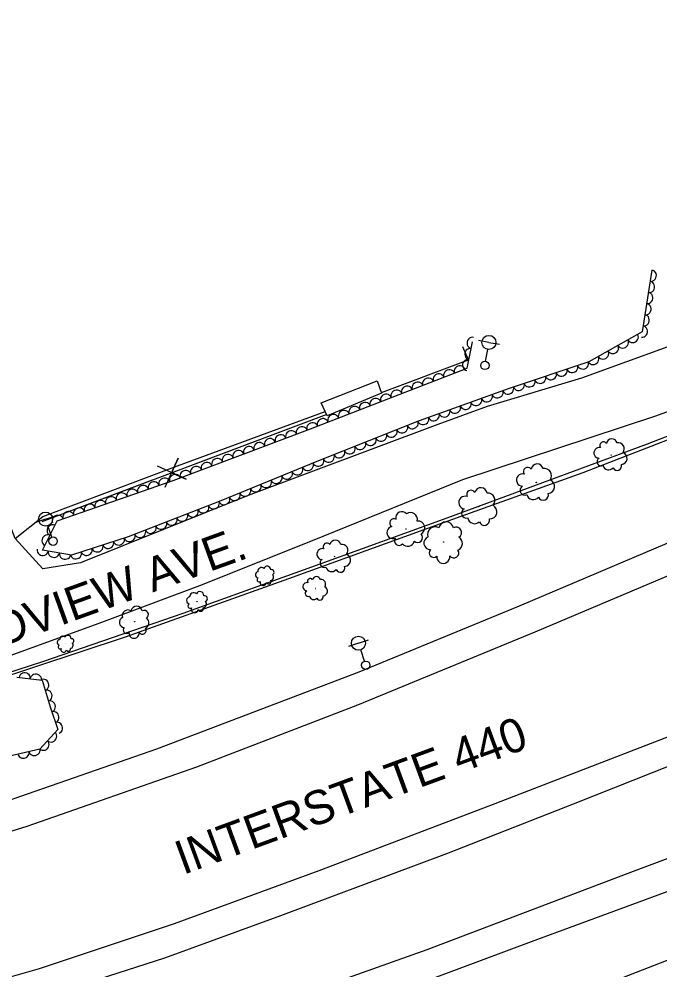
# Model space of a CAD drawing. Extents: x 1722896 to 1754269, y 648279 to 666297.
# Drawn here: x 1745674.8 to 1745902, y 651929.7 to 652266.7 of the extents above; entities that cross this region are included whole.
import ezdxf

# ---------------------------------------------------------------- set-up
doc = ezdxf.new("R2010")
doc.units = 0
for name, color, linetype in [('DESIGN - CENTERLINE - Proposed Text', 7, 'Continuous'), ('DESIGN - SCRATCH - User 1', 7, 'Continuous'), ('DESIGN - SHEET - Linework', 7, 'Continuous'), ('SURVEY - CENTERLINE - Preliminary Text', 7, 'Continuous'), ('SURVEY - DTM - Breaklines', 7, 'Continuous'), ('SURVEY - VEGETATION - Features with Text', 7, 'Continuous')]:
    doc.layers.add(name, color=color, linetype=linetype)

msp = doc.modelspace()

# ---------------------------------------------------------------- linework, layer by layer
at = {"layer": 'DESIGN - CENTERLINE - Proposed Text'}
for points in [[(1745834.13, 652145.85), (1745832.14, 652150.52)], [(1745834.13, 652145.85), (1745832.14, 652150.52)], [(1745803.23, 652134.31), (1745834.13, 652145.85)], [(1745803.23, 652134.31), (1745834.13, 652145.85)], [(1745801.69, 652138.44), (1745803.28, 652134.04), (1745784.04, 652126.07), (1745781.87, 652130.67), (1745801.69, 652138.44)], [(1745783.84, 652126.49), (1745682.8, 652088.45)], [(1745783.84, 652126.49), (1745737.04, 652108.87)], [(1745726.63, 652100.78), (1745731.2, 652111.05), (1745728.87, 652105.9), (1745734.02, 652103.56), (1745723.81, 652108.27)], [(1745721.98, 652103.2), (1745682.8, 652088.45)]]:
    msp.add_lwpolyline(points, dxfattribs=at)
at = {"layer": 'DESIGN - SCRATCH - User 1'}
for points in [[(1745342.11, 651951.08), (1745374.47, 651945.49), (1745414.05, 651954.63), (1745464.96, 651967.19), (1745523.39, 651981.6), (1745571.19, 652005.07), (1745614.26, 652017.42), (1745639.42, 652024.79), (1745683.21, 652039.04), (1745732.91, 652056.18), (1745781.53, 652073.59), (1745826.58, 652089.95), (1745897.59, 652116.18), (1745933.16, 652129.91), (1745995.26, 652153.06), (1746035.82, 652168.3), (1746072.09, 652181.97), (1746108.26, 652196.71), (1746145.69, 652213.09), (1746197.63, 652236.85), (1746228.27, 652251.62), (1746254.63, 652266.66)], [(1746255.35, 652265.51), (1746227.37, 652249.68), (1746144.32, 652210.65), (1746085.37, 652185.61), (1746020.71, 652161.27), (1745930.71, 652127.56), (1745874.63, 652105.88), (1745825.11, 652088.19), (1745770.24, 652068.32), (1745712.36, 652047.66), (1745633.04, 652021.44), (1745583.17, 652007.31), (1745571.54, 652003.63), (1745524.03, 651980.34), (1745499.43, 651974.26), (1745424.88, 651955.92), (1745378.3, 651945.13), (1745374.54, 651944.32), (1745343.1, 651949.63)]]:
    msp.add_lwpolyline(points, dxfattribs=at)
at = {"layer": 'SURVEY - CENTERLINE - Preliminary Text'}
for points in [[(1745365.73, 651916.32), (1745429.26, 651927.73), (1745483.18, 651938.74), (1745555.86, 651956.44), (1745619.55, 651973.5), (1745672.73, 651990.36), (1745723.66, 652008.02), (1745795.31, 652035.36), (1745852.21, 652058.78), (1745920.14, 652087.54), (1745971.7, 652109.28), (1746033.98, 652135.55), (1746091.04, 652159.21), (1746160.84, 652189.57), (1746218.1, 652216.55), (1746252.11, 652235.47), (1746258.6, 652239.18), (1746260.49, 652242.81)], [(1745372.3, 651906.66), (1745429.56, 651916.76), (1745480.59, 651927.74), (1745547.15, 651943.67), (1745614.84, 651961.2), (1745677.66, 651980.63), (1745737.77, 652001.72), (1745794.81, 652023.68), (1745857.67, 652049.5), (1745937.97, 652083.45), (1746005.23, 652112.27), (1746071.56, 652140.18), (1746136.3, 652167.57), (1746197.75, 652195.46), (1746229.49, 652211.48), (1746265.06, 652230.94)], [(1745986.89, 652218.43), (1745989.57, 652206.34), (1745988.47, 652193.9), (1745982.29, 652181.38), (1745978.47, 652177.24), (1745920.71, 652156.35), (1745874.14, 652139.36), (1745840.69, 652129.31), (1745823.17, 652123.01), (1745755.95, 652097.86), (1745696.52, 652073.95), (1745683.2, 652071.79), (1745673.36, 652082.58), (1745670.49, 652090.29)], [(1745383.55, 651863.88), (1745389.36, 651864.56), (1745431.02, 651871.18), (1745494.56, 651883.11), (1745551.11, 651895.43), (1745619.84, 651912.56), (1745682.07, 651930.26), (1745729.83, 651946.17), (1745781.14, 651964.95), (1745842.05, 651988.13), (1745905.37, 652012.58), (1745968.27, 652037.17), (1746017.18, 652056.61), (1746078.37, 652080.6), (1746141.1, 652105.22), (1746199.84, 652128.02), (1746288.82, 652162.94)], [(1745388.53, 651854.04), (1745390.48, 651854.25), (1745435.59, 651861.89), (1745488.7, 651871.38), (1745535.3, 651881.4), (1745579.59, 651891.85), (1745630.23, 651904.68), (1745683.8, 651920.24), (1745726.44, 651933.97), (1745767.53, 651949.03), (1745826.45, 651970.99), (1745871.3, 651988.56), (1745913.6, 652005.37), (1745960.16, 652023.61), (1746005.3, 652041.03), (1746060.9, 652062.59), (1746122.93, 652086.95), (1746165.92, 652103.99), (1746231.37, 652129.43), (1746291.6, 652153.59)], [(1745666.67, 652039.39), (1745704.1, 652052.93), (1745739.79, 652066.24), (1745782.55, 652083.4), (1745832.12, 652103.46), (1745900.13, 652125.88), (1745930.3, 652136.75)], [(1745673.36, 652082.58), (1745683.19, 652090.44), (1745731, 652108.28), (1745783.3, 652127.64)], [(1746303.01, 652121.12), (1746246.8, 652099.43), (1746177.57, 652073.32), (1746119.71, 652051.16), (1746070.06, 652032.29), (1746003.82, 652007.02), (1745946.32, 651984.75), (1745890.56, 651963.9), (1745819.38, 651936.83), (1745752.62, 651913.08), (1745685.92, 651891.02), (1745622.97, 651873.11), (1745559.62, 651857.03), (1745487.15, 651840.76), (1745421.62, 651829.19), (1745395.03, 651824.97)], [(1745399.36, 651815.27), (1745411.88, 651816.91), (1745465.34, 651825.96), (1745515.9, 651836.04), (1745567.23, 651847.52), (1745611.74, 651858.83), (1745670.74, 651875.27), (1745730.52, 651894.1), (1745795.37, 651917.02), (1745856.46, 651939.83), (1745930.5, 651967.03), (1746019.22, 652001.64), (1746092.33, 652029.34), (1746160.94, 652055.71), (1746221.98, 652078.96), (1746306.63, 652111.37)], [(1746314.05, 652089.26), (1746256.2, 652067.24), (1746203.16, 652046.87), (1746138.18, 652022.14), (1746074.46, 651998.01), (1746018.78, 651976.67), (1745958.21, 651953.98), (1745886.52, 651926.14), (1745829.56, 651904.86), (1745773.43, 651884.51), (1745720.17, 651866.71), (1745653.05, 651846.14), (1745596.51, 651831.05), (1745526.95, 651814.64), (1745465.5, 651802.25), (1745413.61, 651793.89), (1745409.28, 651793.09)]]:
    msp.add_lwpolyline(points, dxfattribs=at)
at = {"layer": 'SURVEY - DTM - Breaklines'}
for p, q in [((1745841.34, 652152.05), (1745837.65, 652152.69)), ((1745841.34, 652152.05), (1745845.03, 652151.4)), ((1745840.18, 652145.4), (1745840.91, 652149.58)), ((1745684.18, 652089.45), (1745687.73, 652090.66)), ((1745684.18, 652089.45), (1745680.63, 652088.23)), ((1745686.36, 652083.06), (1745684.99, 652087.08)), ((1745795.1, 652045.49), (1745791.54, 652044.32)), ((1745795.1, 652045.49), (1745798.66, 652046.67)), ((1745797.21, 652039.08), (1745795.88, 652043.12))]:
    msp.add_line(p, q, dxfattribs=at)
for centre, radius in [((1745841.34, 652152.05), 2.5), ((1745839.92, 652143.92), 1.5), ((1745684.18, 652089.45), 2.5), ((1745686.84, 652081.64), 1.5), ((1745795.1, 652045.49), 2.5), ((1745797.68, 652037.66), 1.5)]:
    msp.add_circle(centre, radius, dxfattribs=at)
at = {"layer": 'SURVEY - VEGETATION - Features with Text'}
for points in [[(1745899.12, 652177.68), (1745895.65, 652155.76), (1745876.75, 652145.23), (1745848.46, 652135.74), (1745816.55, 652124.28), (1745780.92, 652110.08), (1745745.7, 652095.7), (1745713.51, 652083.22), (1745693.34, 652076.72), (1745683.06, 652078.45), (1745688.25, 652088.83), (1745729.36, 652103.18), (1745778.08, 652121.48), (1745833.64, 652142.93), (1745835.56, 652152.33)], [(1745674.05, 652033.45), (1745682.94, 652032.43), (1745685.79, 652022.97), (1745688.53, 652014.89), (1745682.12, 652007.98), (1745668.91, 652004.85)]]:
    msp.add_lwpolyline(points, dxfattribs=at)
for centre, radius in [((1745884.66, 652112.2), 0.0664), ((1745858.13, 652102.44), 0.0766), ((1745837.71, 652093.92), 0.0783), ((1745811.98, 652085.92), 0.0753), ((1745825.31, 652081.38), 0.082), ((1745786.57, 652076.21), 0.0677), ((1745761.92, 652069.48), 0.0391), ((1745779.94, 652064.88), 0.0496), ((1745737.85, 652060.2), 0.0433), ((1745715.73, 652053.1), 0.0631), ((1745691.25, 652045.39), 0.0348)]:
    msp.add_circle(centre, radius, dxfattribs=at)
for centre, radius, start, end in [((1745884.91, 652116), 1.9, 14.0671, 170.8561), ((1745880.45, 652112.94), 1.9, 76.204, 269.6237), ((1745881.97, 652115.53), 1.31, 36.1833, 214.9289), ((1745887.15, 652114.33), 2.17, 323.1199, 100.6441), ((1745881.13, 652109.77), 1.45, 118.8227, 296.1418), ((1745888.15, 652111.01), 2.16, 274.0157, 69.8542), ((1745855.05, 652106.28), 1.51, 35.9359, 214.6816), ((1745858.44, 652106.81), 2.19, 13.8198, 170.6087), ((1745883.76, 652108.97), 2.05, 194.1097, 320.9554), ((1745886.8, 652108.33), 1.59, 204.2686, 19.2689), ((1745853.28, 652103.3), 2.19, 75.9566, 269.3763), ((1745861.02, 652104.88), 2.5, 322.8725, 100.3967), ((1745854.05, 652099.65), 1.67, 118.5753, 295.8944), ((1745862.14, 652101.04), 2.48, 273.7683, 69.6068), ((1745832.88, 652095.32), 2.24, 69.9269, 263.3466), ((1745835, 652098.16), 1.54, 29.9063, 208.6519), ((1745838.49, 652098.34), 2.24, 7.7901, 164.579), ((1745840.91, 652096.1), 2.56, 316.8428, 94.3671), ((1745857.07, 652098.71), 2.36, 193.8623, 320.708), ((1745860.58, 652097.96), 1.83, 204.0212, 19.0215), ((1745841.65, 652092.07), 2.54, 267.7387, 63.5772), ((1745810.45, 652089.95), 2.16, 38.5957, 195.3846), ((1745813.55, 652089.29), 2.46, 347.6485, 125.1727), ((1745833.27, 652091.52), 1.7, 112.5456, 289.8648), ((1745807.65, 652088.09), 1.48, 60.7119, 239.4575), ((1745816.14, 652086.33), 2.44, 298.5443, 94.3828), ((1745826.16, 652085.84), 2.66, 12.1816, 168.0201), ((1745836.24, 652090.25), 2.41, 187.8327, 314.6783), ((1745839.72, 652089.11), 1.87, 197.9916, 12.9918), ((1745807.29, 652084.7), 2.15, 100.7326, 294.1522), ((1745816, 652082.94), 1.8, 228.7972, 43.7975), ((1745822.27, 652084.05), 2.68, 61.2858, 198.8101), ((1745829.66, 652084.67), 1.96, 302.4345, 117.4348), ((1745783.9, 652079.66), 1.33, 34.9959, 213.7415), ((1745786.9, 652080.07), 1.94, 12.8797, 169.6687), ((1745789.15, 652078.33), 2.21, 321.9325, 99.4567), ((1745809.49, 652081.75), 1.64, 143.3512, 320.6704), ((1745812.57, 652082.17), 2.32, 218.6383, 345.4839), ((1745820.63, 652081.01), 2.35, 112.2331, 269.022), ((1745829.41, 652080.84), 2.53, 292.2756, 59.1213), ((1745782.29, 652077.05), 1.94, 75.0166, 268.4363), ((1745821.72, 652077.51), 1.61, 134.3492, 313.0949), ((1745828.9, 652077.5), 1.78, 216.9886, 34.3077), ((1745782.93, 652073.81), 1.47, 117.6352, 294.9544), ((1745790.09, 652074.92), 2.2, 272.8283, 68.6668), ((1745825.15, 652076.11), 2.34, 174.3699, 7.7896), ((1745759.69, 652069.73), 1.12, 101.3342, 258.1232), ((1745760.73, 652071), 1.28, 50.387, 187.9112), ((1745762.72, 652071.49), 1.27, 1.2828, 157.1213), ((1745764.25, 652070.63), 0.935, 291.5357, 106.536), ((1745785.58, 652072.94), 2.09, 192.9223, 319.768), ((1745788.66, 652072.23), 1.62, 203.0812, 18.0815), ((1745759.89, 652067.99), 0.769, 123.4504, 302.196), ((1745761.37, 652067.03), 1.12, 163.4711, 356.8908), ((1745763.25, 652067.34), 0.85, 206.0898, 23.4089), ((1745763.79, 652068.86), 1.2, 281.3768, 48.2225), ((1745778.01, 652067.42), 0.976, 34.5463, 213.292), ((1745780.21, 652067.71), 1.42, 12.4302, 169.2191), ((1745781.85, 652066.42), 1.62, 321.4829, 99.0072), ((1745738.88, 652062.37), 1.4, 357.4346, 153.2731), ((1745776.81, 652065.52), 1.42, 74.567, 267.9867), ((1745777.26, 652063.14), 1.08, 117.1857, 294.5048), ((1745782.52, 652063.91), 1.61, 272.3788, 68.2172), ((1745735.41, 652060.65), 1.24, 97.486, 254.2749), ((1745736.66, 652061.97), 1.41, 46.5388, 184.063), ((1745739.87, 652059.38), 1.33, 277.5286, 44.3742), ((1745740.51, 652061.3), 1.04, 287.6875, 102.6878), ((1745779.2, 652062.49), 1.53, 192.4727, 319.3184), ((1745781.45, 652061.95), 1.19, 202.6317, 17.6319), ((1745713.42, 652055.2), 2.06, 60.3894, 197.9136), ((1745716.44, 652056.54), 2.05, 11.2852, 167.1237), ((1745719.12, 652055.58), 1.51, 301.5381, 116.5384), ((1745735.5, 652058.71), 0.851, 119.6022, 298.3478), ((1745737.06, 652057.53), 1.24, 159.6228, 353.0425), ((1745739.16, 652057.74), 0.942, 202.2415, 19.5607), ((1745712.12, 652052.88), 1.81, 111.3367, 268.1256), ((1745718.89, 652052.64), 1.95, 291.3792, 58.2249), ((1745712.92, 652050.17), 1.24, 133.4528, 312.1985), ((1745718.45, 652050.07), 1.37, 216.0922, 33.4113), ((1745690.29, 652046.82), 1.14, 46.5434, 184.0676), ((1745692.08, 652047.14), 1.13, 357.4392, 153.2777), ((1745693.39, 652046.27), 0.833, 287.6921, 102.6924), ((1745715.54, 652049.05), 1.81, 173.4735, 6.8932), ((1745689.29, 652045.75), 0.998, 97.4906, 254.2796), ((1745689.35, 652044.19), 0.685, 119.6068, 298.3524), ((1745690.61, 652043.24), 0.996, 159.6275, 353.0472), ((1745692.3, 652043.41), 0.758, 202.2462, 19.5653), ((1745692.88, 652044.73), 1.07, 277.5332, 44.3789)]:
    msp.add_arc(centre, radius, start, end, dxfattribs=at)
for centre, major_axis in [((1745898.8, 652175.7), (-0.31, -1.98)), ((1745898.18, 652171.75), (-0.31, -1.98)), ((1745897.55, 652167.8), (-0.31, -1.98)), ((1745896.93, 652163.85), (-0.31, -1.98)), ((1745896.31, 652159.9), (-0.31, -1.98)), ((1745892.33, 652153.91), (-1.75, -0.97)), ((1745895.68, 652155.95), (-0.31, -1.98)), ((1745835.47, 652151.88), (0.4, 1.96)), ((1745888.83, 652151.96), (-1.75, -0.97)), ((1745834.67, 652147.96), (0.4, 1.96)), ((1745881.84, 652148.07), (-1.75, -0.97)), ((1745885.34, 652150.01), (-1.75, -0.97)), ((1745833.87, 652144.05), (0.4, 1.96)), ((1745874.69, 652144.54), (-1.9, -0.64)), ((1745878.35, 652146.12), (-1.75, -0.97)), ((1745823.51, 652139.02), (1.87, 0.72)), ((1745827.24, 652140.46), (1.87, 0.72)), ((1745830.97, 652141.9), (1.87, 0.72)), ((1745863.32, 652140.72), (-1.9, -0.64)), ((1745867.11, 652141.99), (-1.9, -0.64)), ((1745870.9, 652143.27), (-1.9, -0.64)), ((1745816.05, 652136.13), (1.87, 0.72)), ((1745819.78, 652137.57), (1.87, 0.72)), ((1745855.73, 652138.18), (-1.9, -0.64)), ((1745859.52, 652139.45), (-1.9, -0.64)), ((1745808.58, 652133.25), (1.87, 0.72)), ((1745812.32, 652134.69), (1.87, 0.72)), ((1745844.38, 652134.27), (-1.88, -0.68)), ((1745848.15, 652135.63), (-1.88, -0.68)), ((1745851.94, 652136.91), (-1.9, -0.64)), ((1745797.39, 652128.93), (1.87, 0.72)), ((1745801.12, 652130.37), (1.87, 0.72)), ((1745804.85, 652131.81), (1.87, 0.72)), ((1745836.85, 652131.57), (-1.88, -0.68)), ((1745840.62, 652132.92), (-1.88, -0.68)), ((1745789.93, 652126.05), (1.87, 0.72)), ((1745793.66, 652127.49), (1.87, 0.72)), ((1745825.56, 652127.52), (-1.88, -0.68)), ((1745829.32, 652128.87), (-1.88, -0.68)), ((1745833.09, 652130.22), (-1.88, -0.68)), ((1745782.46, 652123.17), (1.87, 0.72)), ((1745786.19, 652124.61), (1.87, 0.72)), ((1745818.03, 652124.81), (-1.88, -0.68)), ((1745821.79, 652126.17), (-1.88, -0.68)), ((1745771.24, 652118.91), (1.87, 0.7)), ((1745774.99, 652120.31), (1.87, 0.7)), ((1745778.73, 652121.73), (1.87, 0.72)), ((1745806.86, 652120.42), (-1.86, -0.74)), ((1745810.58, 652121.9), (-1.86, -0.74)), ((1745814.3, 652123.38), (-1.86, -0.74)), ((1745763.75, 652116.1), (1.87, 0.7)), ((1745767.5, 652117.5), (1.87, 0.7)), ((1745799.43, 652117.46), (-1.86, -0.74)), ((1745803.15, 652118.94), (-1.86, -0.74)), ((1745756.27, 652113.28), (1.87, 0.7)), ((1745760.01, 652114.69), (1.87, 0.7)), ((1745792, 652114.5), (-1.86, -0.74)), ((1745795.72, 652115.98), (-1.86, -0.74)), ((1745745.03, 652109.06), (1.87, 0.7)), ((1745748.78, 652110.47), (1.87, 0.7)), ((1745752.52, 652111.88), (1.87, 0.7)), ((1745780.86, 652110.05), (-1.85, -0.76)), ((1745784.57, 652111.53), (-1.86, -0.74)), ((1745788.29, 652113.01), (-1.86, -0.74)), ((1745737.54, 652106.25), (1.87, 0.7)), ((1745741.29, 652107.66), (1.87, 0.7)), ((1745773.45, 652107.03), (-1.85, -0.76)), ((1745777.15, 652108.54), (-1.85, -0.76)), ((1745726.28, 652102.1), (1.89, 0.66)), ((1745730.05, 652103.44), (1.87, 0.7)), ((1745733.8, 652104.85), (1.87, 0.7)), ((1745766.04, 652104), (-1.85, -0.76)), ((1745769.75, 652105.52), (-1.85, -0.76)), ((1745718.73, 652099.47), (1.89, 0.66)), ((1745722.51, 652100.79), (1.89, 0.66)), ((1745758.64, 652100.98), (-1.85, -0.76)), ((1745762.34, 652102.49), (-1.85, -0.76)), ((1745707.4, 652095.51), (1.89, 0.66)), ((1745711.18, 652096.83), (1.89, 0.66)), ((1745714.95, 652098.15), (1.89, 0.66)), ((1745751.23, 652097.96), (-1.85, -0.76)), ((1745754.93, 652099.47), (-1.85, -0.76)), ((1745699.85, 652092.88), (1.89, 0.66)), ((1745703.62, 652094.2), (1.89, 0.66)), ((1745740.08, 652093.52), (-1.86, -0.72)), ((1745743.81, 652094.97), (-1.86, -0.72)), ((1745747.53, 652096.44), (-1.85, -0.76)), ((1745688.52, 652088.92), (1.89, 0.66)), ((1745692.29, 652090.24), (1.89, 0.66)), ((1745696.07, 652091.56), (1.89, 0.66)), ((1745732.62, 652090.63), (-1.86, -0.72)), ((1745736.35, 652092.07), (-1.86, -0.72)), ((1745686.59, 652085.51), (0.89, 1.79)), ((1745725.16, 652087.74), (-1.86, -0.72)), ((1745728.89, 652089.18), (-1.86, -0.72)), ((1745684.8, 652081.93), (0.89, 1.79)), ((1745713.97, 652083.4), (-1.86, -0.72)), ((1745717.7, 652084.85), (-1.86, -0.72)), ((1745721.43, 652086.29), (-1.86, -0.72)), ((1745706.37, 652080.92), (-1.9, -0.61)), ((1745710.17, 652082.15), (-1.9, -0.61)), ((1745683.17, 652078.43), (-1.97, 0.33)), ((1745687.12, 652077.77), (-1.97, 0.33)), ((1745691.06, 652077.1), (-1.97, 0.33)), ((1745694.95, 652077.23), (-1.9, -0.61)), ((1745698.75, 652078.46), (-1.9, -0.61)), ((1745702.56, 652079.69), (-1.9, -0.61)), ((1745676.77, 652033.14), (1.99, -0.23)), ((1745680.75, 652032.69), (1.99, -0.23)), ((1745683.46, 652030.72), (0.58, -1.91)), ((1745684.61, 652026.89), (0.58, -1.91)), ((1745685.77, 652023.06), (0.58, -1.91)), ((1745687.04, 652019.27), (0.64, -1.89)), ((1745688.33, 652015.48), (0.64, -1.89)), ((1745686.23, 652012.41), (-1.36, -1.47)), ((1745683.51, 652009.48), (-1.36, -1.47)), ((1745676.33, 652006.61), (-1.95, -0.46)), ((1745680.22, 652007.53), (-1.95, -0.46))]:
    msp.add_ellipse(centre, major_axis=major_axis, ratio=0.940188, start_param=0, end_param=3.141593, dxfattribs=at)

# ---------------------------------------------------------------- texts
at = {"layer": 'DESIGN - SHEET - Linework'}
for s, rotation, p in [('GRANDVIEW AVE.', 19.8887, (1745624.86, 652028.25)), ('INTERSTATE 440', 20.1876, (1745732.91, 651963.33))]:
    msp.add_text(s, height=12, rotation=rotation, dxfattribs=at).set_placement(p)

doc.saveas('drawing.dxf')
